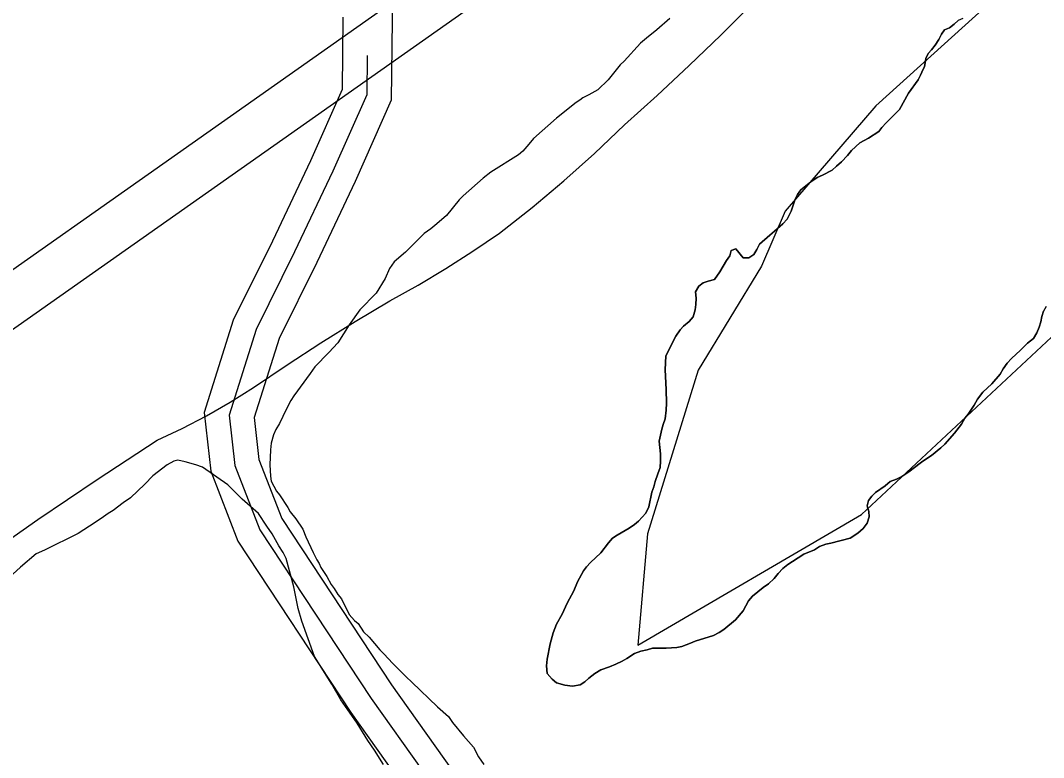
# Model space of a CAD drawing. Extents: x 3177385 to 3215275, y 903885 to 929304.
# Drawn here: x 3200894 to 3201518, y 923687 to 924136 of the extents above; entities that cross this region are included whole.
import ezdxf

# ---------------------------------------------------------------- set-up
doc = ezdxf.new("R2010")
doc.units = 0
for name, color, linetype in [('V-BORW-LINE', 7, 'Continuous'), ('V-LEVE-TOET', 7, 'Continuous'), ('V-ROAD-CNTR', 7, 'Continuous'), ('V-SITE-VEGE', 7, 'Continuous'), ('V-SURV-LINE', 7, 'Continuous'), ('V-TOPO-SHOR', 7, 'Continuous')]:
    doc.layers.add(name, color=color, linetype=linetype)

msp = doc.modelspace()

# ---------------------------------------------------------------- linework, layer by layer
at = {"layer": 'V-BORW-LINE'}
for points in [[(3201482.62, 924144.83), (3201415.69, 924084.16)], [(3201415.69, 924084.16), (3201360.24, 924020.09)], [(3201360.24, 924020.09), (3201345.84, 923986.45)], [(3201345.84, 923986.45), (3201307.17, 923923.04)], [(3201406.91, 923835.06), (3201541.12, 923960.24)], [(3201307.17, 923923.04), (3201276.35, 923823.23)], [(3201270.42, 923755.37), (3201406.91, 923835.06)], [(3201276.35, 923823.23), (3201270.42, 923755.37)]]:
    msp.add_lwpolyline(points, dxfattribs=at)
at = {"layer": 'V-LEVE-TOET'}
msp.add_lwpolyline([(3200868.61, 923806.84), (3200904.48, 923831.95), (3200940.73, 923856.5), (3200977.36, 923880.48), (3200992.54, 923887.53), (3201007.43, 923895.24), (3201021.96, 923903.58), (3201036.12, 923912.53), (3201056.56, 923926.31), (3201077.25, 923939.73), (3201098.17, 923952.77), (3201119.33, 923965.42), (3201136.5, 923974.96), (3201153.38, 923985.02), (3201169.95, 923995.59), (3201186.17, 924006.67), (3201205.98, 924022.24), (3201225.32, 924038.44), (3201244.14, 924055.22), (3201262.43, 924072.57), (3201282.21, 924090.54), (3201301.75, 924108.79), (3201321.02, 924127.31), (3201340.04, 924146.1)], dxfattribs=at)
at = {"layer": 'V-ROAD-CNTR'}
for points in [[(3201120.79, 924153.09), (3201120.14, 924087.58), (3201098.14, 924038.14), (3201074.67, 923988.63), (3201051.71, 923942.31), (3201036.53, 923894.24), (3201039.41, 923868.63), (3201053.3, 923832.7), (3201120.2, 923731.28), (3201245.46, 923555.11), (3201326.13, 923467.71), (3201392.62, 923421.06), (3201439.26, 923415.34), (3201494.37, 923428.61), (3201561.95, 923460.24), (3201624.72, 923492.12), (3201695.84, 923505.63), (3201731.7, 923487.85), (3201791.5, 923428.36), (3201830.71, 923382.21), (3201860.87, 923306.86), (3201900.38, 923262.76)], [(3201090.64, 924138.31), (3201090.2, 924094.1), (3201070.88, 924050.66), (3201047.67, 924001.72), (3201023.8, 923953.55), (3201006.01, 923897.2), (3201010.03, 923861.43), (3201026.49, 923818.87), (3201095.45, 923714.32), (3201222.12, 923536.17), (3201306.26, 923445), (3201381.53, 923392.2), (3201441, 923384.91), (3201504.34, 923400.16), (3201575.1, 923433.28), (3201634.5, 923463.44), (3201691.54, 923474.28), (3201714.01, 923463.14), (3201769.45, 923407.98), (3201804.68, 923366.51), (3201834.99, 923290.79), (3201882, 923238.32), (3201943.49, 923208.66), (3201980.6, 923211.6)], [(3201105.41, 924114.87), (3201105.17, 924090.84), (3201084.51, 924044.4), (3201061.17, 923995.18), (3201037.75, 923947.93), (3201021.27, 923895.72), (3201024.72, 923865.03), (3201039.9, 923825.78), (3201107.82, 923722.8), (3201233.79, 923545.64), (3201316.2, 923456.35), (3201387.08, 923406.63), (3201440.13, 923400.13), (3201499.35, 923414.38), (3201568.53, 923446.76), (3201629.61, 923477.78), (3201693.69, 923489.96), (3201722.86, 923475.5), (3201780.48, 923418.17), (3201817.69, 923374.36), (3201847.93, 923298.83), (3201891.19, 923250.54)]]:
    msp.add_lwpolyline(points, dxfattribs=at)
at = {"layer": 'V-SITE-VEGE'}
for p, q in [((3201289.93, 924137.42), (3201282.16, 924130.58)), ((3201457.47, 924130.48), (3201460.57, 924131.72)), ((3201460.57, 924131.72), (3201463.46, 924133.99)), ((3201463.46, 924133.99), (3201465.73, 924136.26)), ((3201275.77, 924125.56), (3201272.11, 924122.36)), ((3201282.16, 924130.58), (3201275.77, 924125.56)), ((3201453.96, 924124.71), (3201455.61, 924128)), ((3201455.61, 924128), (3201457.47, 924130.48)), ((3201272.11, 924122.36), (3201262.07, 924111.41)), ((3201449.62, 924118.31), (3201451.9, 924121.2)), ((3201451.9, 924121.2), (3201453.96, 924124.71)), ((3201445.29, 924107.99), (3201446.11, 924113.15)), ((3201446.11, 924113.15), (3201447.56, 924116.04)), ((3201447.56, 924116.04), (3201449.62, 924118.31)), ((3201259.78, 924109.13), (3201252.48, 924100)), ((3201262.07, 924111.41), (3201259.78, 924109.13)), ((3201442.81, 924102.83), (3201444.46, 924106.55)), ((3201444.46, 924106.55), (3201445.29, 924107.99)), ((3201252.48, 924100), (3201246.08, 924094.06)), ((3201435.58, 924091.89), (3201441.37, 924100.15)), ((3201441.37, 924100.15), (3201442.81, 924102.83)), ((3201246.08, 924094.06), (3201240.6, 924090.87)), ((3201235.12, 924087.68), (3201232.84, 924086.31)), ((3201236.95, 924089.04), (3201235.12, 924087.68)), ((3201240.6, 924090.87), (3201236.95, 924089.04)), ((3201430.01, 924081.99), (3201435.58, 924091.89)), ((3201232.84, 924086.31), (3201220.96, 924076.72)), ((3201424.64, 924076.42), (3201430.01, 924081.99)), ((3201220.96, 924076.72), (3201206.81, 924064.4)), ((3201421.96, 924073.94), (3201424.64, 924076.42)), ((3201417.41, 924068.58), (3201419.27, 924071.05)), ((3201419.27, 924071.05), (3201421.96, 924073.94)), ((3201206.81, 924064.4), (3201204.07, 924060.75)), ((3201405.85, 924061.56), (3201411.22, 924064.45)), ((3201411.22, 924064.45), (3201417.41, 924068.58)), ((3201200.41, 924056.64), (3201197.67, 924054.36)), ((3201204.07, 924060.75), (3201200.41, 924056.64)), ((3201398.42, 924053.93), (3201400.69, 924057.03)), ((3201400.69, 924057.03), (3201405.85, 924061.56)), ((3201197.67, 924054.36), (3201180.78, 924043.86)), ((3201391.61, 924047.53), (3201394.71, 924050.01)), ((3201394.71, 924050.01), (3201398.42, 924053.93)), ((3201180.78, 924043.86), (3201176.21, 924040.21)), ((3201383.15, 924041.96), (3201388.93, 924045.06)), ((3201388.93, 924045.06), (3201391.61, 924047.53)), ((3201176.21, 924040.21), (3201163.88, 924029.25)), ((3201369.94, 924033.09), (3201375.92, 924037.84)), ((3201375.92, 924037.84), (3201379.84, 924040.52)), ((3201379.84, 924040.52), (3201383.15, 924041.96)), ((3201367.87, 924030.2), (3201369.94, 924033.09)), ((3201161.6, 924026.97), (3201153.83, 924017.39)), ((3201163.88, 924029.25), (3201161.6, 924026.97)), ((3201363.95, 924020.09), (3201366.43, 924027.32)), ((3201366.43, 924027.32), (3201367.87, 924030.2)), ((3201361.47, 924015.14), (3201363.95, 924020.09)), ((3201153.83, 924017.39), (3201147.9, 924012.37)), ((3201358.99, 924012.25), (3201361.47, 924015.14)), ((3201140.13, 924006.43), (3201128.71, 923995.02)), ((3201144.24, 924009.17), (3201140.13, 924006.43)), ((3201147.9, 924012.37), (3201144.24, 924009.17)), ((3201350.94, 924005.44), (3201353.83, 924007.71)), ((3201353.83, 924007.71), (3201358.99, 924012.25)), ((3201344.75, 923999.87), (3201350.94, 924005.44)), ((3201128.71, 923995.02), (3201121.87, 923989.09)), ((3201326.58, 923992.86), (3201327.41, 923995.96)), ((3201327.41, 923995.96), (3201330.3, 923996.99)), ((3201330.3, 923996.99), (3201334.63, 923991.62)), ((3201341.23, 923993.68), (3201343.09, 923996.57)), ((3201343.09, 923996.57), (3201344.75, 923999.87)), ((3201121.87, 923989.09), (3201119.12, 923984.98)), ((3201320.39, 923982.96), (3201324.52, 923989.97)), ((3201324.52, 923989.97), (3201326.58, 923992.86)), ((3201334.63, 923991.62), (3201338.14, 923991.62)), ((3201338.14, 923991.62), (3201341.23, 923993.68)), ((3201119.12, 923984.98), (3201116.38, 923979.05)), ((3201317.29, 923978.42), (3201320.39, 923982.96)), ((3201116.38, 923979.05), (3201110.9, 923969.92)), ((3201307.59, 923974.29), (3201310.27, 923976.35)), ((3201310.27, 923976.35), (3201313.37, 923977.38)), ((3201313.37, 923977.38), (3201317.29, 923978.42)), ((3201110.9, 923969.92), (3201100.85, 923959.88)), ((3201305.73, 923970.78), (3201307.59, 923974.29)), ((3201306.14, 923966.86), (3201305.73, 923970.78)), ((3201305.52, 923959.84), (3201305.94, 923963.15)), ((3201305.94, 923963.15), (3201306.14, 923966.86)), ((3201100.85, 923959.88), (3201094.46, 923950.75)), ((3201304.28, 923955.51), (3201305.52, 923959.84)), ((3201517.89, 923958.96), (3201516.86, 923955.86)), ((3201519.54, 923961.84), (3201517.89, 923958.96)), ((3201094.46, 923950.75), (3201087.61, 923939.79)), ((3201298.29, 923949.94), (3201301.8, 923952.83)), ((3201301.8, 923952.83), (3201304.28, 923955.51)), ((3201516.24, 923952.56), (3201515.21, 923949.26)), ((3201516.86, 923955.86), (3201516.24, 923952.56)), ((3201293.75, 923943.75), (3201296.23, 923947.67)), ((3201296.23, 923947.67), (3201298.29, 923949.94)), ((3201513.76, 923945.75), (3201511.7, 923942.45)), ((3201515.21, 923949.26), (3201513.76, 923945.75)), ((3201087.61, 923939.79), (3201082.13, 923933.86)), ((3201287.56, 923931.78), (3201293.75, 923943.75)), ((3201508.19, 923939.56), (3201503.85, 923935.23)), ((3201511.7, 923942.45), (3201508.19, 923939.56)), ((3201082.13, 923933.86), (3201073.45, 923925.19)), ((3201287.14, 923923.32), (3201287.56, 923931.78)), ((3201503.85, 923935.23), (3201498.28, 923930.27)), ((3201073.45, 923925.19), (3201070.71, 923921.08)), ((3201495.8, 923927.39), (3201493.32, 923923.88)), ((3201498.28, 923930.27), (3201495.8, 923927.39)), ((3201070.71, 923921.08), (3201060.66, 923907.38)), ((3201287.76, 923911.35), (3201287.14, 923923.32)), ((3201491.46, 923920.58), (3201486.3, 923914.8)), ((3201493.32, 923923.88), (3201491.46, 923920.58)), ((3201486.3, 923914.8), (3201480.94, 923909.64)), ((3201060.66, 923907.38), (3201058.83, 923904.64)), ((3201287.96, 923902.89), (3201287.76, 923911.35)), ((3201480.94, 923909.64), (3201477.63, 923905.31)), ((3201058.83, 923904.64), (3201056.09, 923899.17)), ((3201287.75, 923898.76), (3201287.96, 923902.89)), ((3201475.57, 923901.8), (3201471.85, 923896.23)), ((3201477.63, 923905.31), (3201475.57, 923901.8)), ((3201056.09, 923899.17), (3201051.98, 923890.49)), ((3201287.13, 923893.39), (3201287.75, 923898.76)), ((3201471.85, 923896.23), (3201469.99, 923893.75)), ((3201051.98, 923890.49), (3201049.7, 923886.84)), ((3201285.07, 923887), (3201285.89, 923889.88)), ((3201285.89, 923889.88), (3201287.13, 923893.39)), ((3201467.93, 923890.24), (3201463.59, 923884.67)), ((3201469.99, 923893.75), (3201467.93, 923890.24)), ((3201048.33, 923883.64), (3201046.96, 923878.62)), ((3201049.7, 923886.84), (3201048.33, 923883.64)), ((3201283.42, 923879.77), (3201285.07, 923887)), ((3201463.59, 923884.67), (3201457.6, 923877.86)), ((3201046.96, 923878.62), (3201046.5, 923874.51)), ((3201284.24, 923872.14), (3201283.42, 923879.77)), ((3201455.33, 923875.8), (3201449.55, 923871.05)), ((3201457.6, 923877.86), (3201455.33, 923875.8)), ((3201046.5, 923874.51), (3201046.04, 923865.38)), ((3201284.23, 923867.6), (3201284.24, 923872.14)), ((3201449.55, 923871.05), (3201444.19, 923867.55)), ((3200983.49, 923865.4), (3200974.81, 923858.55)), ((3200987.6, 923867.68), (3200983.49, 923865.4)), ((3200989.88, 923868.14), (3200987.6, 923867.68)), ((3200994.45, 923867.22), (3200989.88, 923868.14)), ((3201000.84, 923865.4), (3200994.45, 923867.22)), ((3201004.95, 923864.02), (3201000.84, 923865.4)), ((3201020.47, 923853.06), (3201004.95, 923864.02)), ((3201046.04, 923865.38), (3201046.49, 923858.53)), ((3201282.58, 923859.96), (3201284.03, 923863.67)), ((3201284.03, 923863.67), (3201284.23, 923867.6)), ((3201442.74, 923866.31), (3201435.72, 923861.15)), ((3201444.19, 923867.55), (3201442.74, 923866.31)), ((3200974.81, 923858.55), (3200969.79, 923853.53)), ((3201046.49, 923858.53), (3201046.95, 923855.34)), ((3201281.14, 923855.21), (3201282.58, 923859.96)), ((3201428.29, 923856.61), (3201424.37, 923855.17)), ((3201431.39, 923858.26), (3201428.29, 923856.61)), ((3201435.72, 923861.15), (3201431.39, 923858.26)), ((3200969.79, 923853.53), (3200961.11, 923845.32)), ((3201029.14, 923844.39), (3201020.47, 923853.06)), ((3201046.95, 923855.34), (3201050.14, 923849.4)), ((3201279.07, 923848.61), (3201280.31, 923851.91)), ((3201280.31, 923851.91), (3201281.14, 923855.21)), ((3201421.27, 923852.49), (3201415.49, 923848.57)), ((3201424.37, 923855.17), (3201421.27, 923852.49)), ((3200961.11, 923845.32), (3200956.55, 923842.12)), ((3201039.18, 923835.71), (3201029.14, 923844.39)), ((3201050.14, 923849.4), (3201051.97, 923847.12)), ((3201051.97, 923847.12), (3201056.99, 923839.35)), ((3201277.21, 923839.73), (3201279.07, 923848.61)), ((3201413.22, 923846.3), (3201411.16, 923843.62)), ((3201415.49, 923848.57), (3201413.22, 923846.3)), ((3200956.55, 923842.12), (3200950.61, 923837.56)), ((3201056.99, 923839.35), (3201058.36, 923836.62)), ((3201275.35, 923835.81), (3201277.21, 923839.73)), ((3201411.16, 923843.62), (3201410.33, 923840.32)), ((3201410.33, 923840.32), (3201411.36, 923836.81)), ((3200943.3, 923832.54), (3200936, 923827.98)), ((3200947.41, 923835.74), (3200943.3, 923832.54)), ((3200950.61, 923837.56), (3200947.41, 923835.74)), ((3201044.2, 923827.94), (3201039.18, 923835.71)), ((3201058.36, 923836.62), (3201062.01, 923832.51)), ((3201062.01, 923832.51), (3201066.12, 923826.11)), ((3201270.81, 923831.07), (3201275.35, 923835.81)), ((3201411.57, 923833.71), (3201410.33, 923829.79)), ((3201411.36, 923836.81), (3201411.57, 923833.71)), ((3200936, 923827.98), (3200929.14, 923823.41)), ((3201047.4, 923823.38), (3201044.2, 923827.94)), ((3201066.12, 923826.11), (3201067.94, 923821.55)), ((3201257.81, 923822.4), (3201265.24, 923826.74)), ((3201265.24, 923826.74), (3201268.54, 923829.01)), ((3201268.54, 923829.01), (3201270.81, 923831.07)), ((3201407.85, 923826.49), (3201404.55, 923823.6)), ((3201410.33, 923829.79), (3201407.85, 923826.49)), ((3200929.14, 923823.41), (3200908.6, 923813.37)), ((3201051.5, 923816.07), (3201047.4, 923823.38)), ((3201067.94, 923821.55), (3201072.5, 923811.96)), ((3201252.64, 923817.87), (3201255.12, 923820.55)), ((3201255.12, 923820.55), (3201257.81, 923822.4)), ((3201400.01, 923820.71), (3201388.24, 923817.62)), ((3201404.55, 923823.6), (3201400.01, 923820.71)), ((3200908.6, 923813.37), (3200903.57, 923811.09)), ((3201054.24, 923811.96), (3201051.5, 923816.07)), ((3201247.89, 923811.67), (3201252.64, 923817.87)), ((3201378.13, 923813.49), (3201371.73, 923810.81)), ((3201381.22, 923815.56), (3201378.13, 923813.49)), ((3201385.14, 923817), (3201381.22, 923815.56)), ((3201388.24, 923817.62), (3201385.14, 923817)), ((3200903.57, 923811.09), (3200893.98, 923802.88)), ((3201056.07, 923808.31), (3201054.24, 923811.96)), ((3201060.63, 923790.96), (3201056.07, 923808.31)), ((3201072.5, 923811.96), (3201074.79, 923807.39)), ((3201074.79, 923807.39), (3201076.16, 923805.11)), ((3201241.7, 923805.9), (3201247.89, 923811.67)), ((3201371.73, 923810.81), (3201364.71, 923806.48)), ((3200893.98, 923802.88), (3200884.85, 923794.66)), ((3201076.16, 923805.11), (3201077.07, 923802.82)), ((3201077.07, 923802.82), (3201080.72, 923797.34)), ((3201233.65, 923793.93), (3201237.37, 923800.74)), ((3201237.37, 923800.74), (3201239.22, 923803.21)), ((3201239.22, 923803.21), (3201241.7, 923805.9)), ((3201358.93, 923802.15), (3201356.04, 923799.05)), ((3201362.02, 923804.62), (3201358.93, 923802.15)), ((3201364.71, 923806.48), (3201362.02, 923804.62)), ((3201080.72, 923797.34), (3201083.46, 923792.32)), ((3201353.56, 923795.96), (3201350.26, 923792.86)), ((3201356.04, 923799.05), (3201353.56, 923795.96)), ((3201063.36, 923777.72), (3201060.63, 923790.96)), ((3201083.46, 923792.32), (3201085.28, 923790.04)), ((3201085.28, 923790.04), (3201087.56, 923786.38)), ((3201227.45, 923780.93), (3201231.38, 923788.57)), ((3201231.38, 923788.57), (3201233.65, 923793.93)), ((3201346.95, 923790.59), (3201340.35, 923785.23)), ((3201350.26, 923792.86), (3201346.95, 923790.59)), ((3201087.56, 923786.38), (3201089.85, 923783.64)), ((3201089.85, 923783.64), (3201094.41, 923774.06)), ((3201337.87, 923782.34), (3201334.77, 923776.36)), ((3201340.35, 923785.23), (3201337.87, 923782.34)), ((3201065.65, 923769.96), (3201063.36, 923777.72)), ((3201224.36, 923774.33), (3201227.45, 923780.93)), ((3201334.77, 923776.36), (3201330.02, 923770.78)), ((3201073.4, 923748.49), (3201065.65, 923769.96)), ((3201094.41, 923774.06), (3201097.6, 923770.4)), ((3201097.6, 923770.4), (3201099.89, 923768.57)), ((3201220.85, 923768.13), (3201224.36, 923774.33)), ((3201330.02, 923770.78), (3201323.01, 923765.01)), ((3201099.89, 923768.57), (3201103.08, 923763.55)), ((3201103.08, 923763.55), (3201106.73, 923760.35)), ((3201216.92, 923756.17), (3201218.78, 923762.98)), ((3201218.78, 923762.98), (3201220.85, 923768.13)), ((3201320.12, 923763.15), (3201316.61, 923761.3)), ((3201323.01, 923765.01), (3201320.12, 923763.15)), ((3201106.73, 923760.35), (3201113.12, 923752.59)), ((3201305.46, 923757.79), (3201302.57, 923756.55)), ((3201316.61, 923761.3), (3201305.46, 923757.79)), ((3201113.12, 923752.59), (3201115.86, 923749.85)), ((3201215.27, 923746.88), (3201216.92, 923756.17)), ((3201272.23, 923751.82), (3201268.52, 923750.37)), ((3201276.15, 923752.64), (3201272.23, 923751.82)), ((3201279.45, 923753.67), (3201276.15, 923752.64)), ((3201287.71, 923753.67), (3201279.45, 923753.67)), ((3201294.31, 923754.08), (3201287.71, 923753.67)), ((3201297.41, 923754.7), (3201294.31, 923754.08)), ((3201302.57, 923756.55), (3201297.41, 923754.7)), ((3201083.9, 923731.6), (3201073.4, 923748.49)), ((3201115.86, 923749.85), (3201120.88, 923744.37)), ((3201120.88, 923744.37), (3201129.1, 923736.15)), ((3201214.85, 923742.75), (3201215.27, 923746.88)), ((3201260.88, 923745.63), (3201257.16, 923743.77)), ((3201263.77, 923747.28), (3201260.88, 923745.63)), ((3201268.52, 923750.37), (3201263.77, 923747.28)), ((3201215.26, 923738.21), (3201214.85, 923742.75)), ((3201218.15, 923734.7), (3201215.26, 923738.21)), ((3201244.16, 923738.2), (3201240.65, 923735.31)), ((3201247.87, 923740.47), (3201244.16, 923738.2)), ((3201253.24, 923742.12), (3201247.87, 923740.47)), ((3201257.16, 923743.77), (3201253.24, 923742.12)), ((3201129.1, 923736.15), (3201132.75, 923732.95)), ((3201132.75, 923732.95), (3201148.27, 923717.88)), ((3201220.83, 923732.43), (3201218.15, 923734.7)), ((3201225.99, 923730.98), (3201220.83, 923732.43)), ((3201238.17, 923733.04), (3201235.28, 923731.19)), ((3201240.65, 923735.31), (3201238.17, 923733.04)), ((3201089.37, 923722.01), (3201083.9, 923731.6)), ((3201230.54, 923730.36), (3201225.99, 923730.98)), ((3201235.28, 923731.19), (3201230.54, 923730.36)), ((3201099.41, 923707.85), (3201089.37, 923722.01)), ((3201148.27, 923717.88), (3201155.11, 923711.94)), ((3201105.8, 923697.35), (3201099.41, 923707.85)), ((3201155.11, 923711.94), (3201157.4, 923708.29)), ((3201157.4, 923708.29), (3201164.24, 923700.07)), ((3201109.91, 923691.41), (3201105.8, 923697.35)), ((3201164.24, 923700.07), (3201170.18, 923693.22)), ((3201115.39, 923682.73), (3201109.91, 923691.41)), ((3201170.18, 923693.22), (3201173.37, 923687.28)), ((3201173.37, 923687.28), (3201176.56, 923682.72))]:
    msp.add_line(p, q, dxfattribs=at)
at = {"layer": 'V-SURV-LINE'}
for points in [[(3200664.99, 923826.63), (3201181.7, 924190.47)], [(3201198.97, 924165.94), (3200682.26, 923802.11)]]:
    msp.add_lwpolyline(points, dxfattribs=at)
at = {"layer": 'V-TOPO-SHOR'}
for points in [[(3201468.62, 924137.5), (3201465.73, 924136.26), (3201463.46, 924133.99), (3201460.57, 924131.72), (3201457.47, 924130.48), (3201455.61, 924128.01), (3201453.96, 924124.71), (3201451.9, 924121.2), (3201449.62, 924118.31), (3201447.56, 924116.04), (3201446.11, 924113.15), (3201445.29, 924107.99), (3201444.46, 924106.55), (3201442.81, 924102.83), (3201441.37, 924100.15), (3201435.58, 924091.89), (3201430.01, 924081.99), (3201424.64, 924076.42), (3201421.96, 924073.94), (3201419.27, 924071.05), (3201417.41, 924068.58), (3201411.22, 924064.45), (3201405.85, 924061.56), (3201400.69, 924057.03), (3201398.42, 924053.93), (3201394.71, 924050.01), (3201391.61, 924047.53), (3201388.93, 924045.06), (3201383.15, 924041.96), (3201379.84, 924040.52), (3201375.92, 924037.84), (3201369.94, 924033.09), (3201367.87, 924030.2), (3201366.43, 924027.32), (3201363.95, 924020.09), (3201361.47, 924015.14), (3201358.99, 924012.25), (3201353.83, 924007.71), (3201350.94, 924005.44), (3201344.75, 923999.87), (3201343.09, 923996.57), (3201341.23, 923993.68), (3201338.14, 923991.62), (3201334.63, 923991.62), (3201330.3, 923996.99), (3201327.41, 923995.96), (3201326.58, 923992.86), (3201324.52, 923989.97)], [(3201324.52, 923989.97), (3201320.39, 923982.96), (3201317.29, 923978.42), (3201313.37, 923977.38), (3201310.27, 923976.35), (3201307.59, 923974.29), (3201305.73, 923970.78), (3201306.14, 923966.86), (3201305.94, 923963.15), (3201305.52, 923959.84), (3201304.28, 923955.51), (3201301.8, 923952.83), (3201298.29, 923949.94), (3201296.23, 923947.67), (3201293.75, 923943.75), (3201287.56, 923931.78), (3201287.14, 923923.32), (3201287.76, 923911.35), (3201287.96, 923902.89), (3201287.75, 923898.76), (3201287.13, 923893.39), (3201285.89, 923889.88), (3201285.07, 923887), (3201283.41, 923879.77), (3201284.24, 923872.14), (3201284.23, 923867.6), (3201284.03, 923863.67), (3201282.58, 923859.96), (3201281.14, 923855.21), (3201280.31, 923851.91), (3201279.07, 923848.61), (3201277.21, 923839.73), (3201275.35, 923835.81), (3201270.81, 923831.07), (3201268.54, 923829.01), (3201265.24, 923826.74), (3201257.81, 923822.4), (3201255.12, 923820.55), (3201252.64, 923817.87), (3201247.89, 923811.67), (3201241.7, 923805.9), (3201239.22, 923803.21), (3201237.37, 923800.74), (3201233.65, 923793.93), (3201231.38, 923788.57), (3201227.45, 923780.93), (3201224.36, 923774.33), (3201220.85, 923768.13), (3201218.78, 923762.98), (3201216.92, 923756.17), (3201215.27, 923746.88), (3201214.85, 923742.75), (3201215.26, 923738.21), (3201218.15, 923734.7), (3201220.83, 923732.43), (3201225.99, 923730.98), (3201230.54, 923730.36), (3201235.28, 923731.19), (3201238.17, 923733.04), (3201240.65, 923735.31), (3201244.16, 923738.2), (3201247.87, 923740.47), (3201253.24, 923742.12), (3201257.16, 923743.77), (3201260.88, 923745.63), (3201263.77, 923747.28), (3201268.52, 923750.37), (3201272.23, 923751.82), (3201276.15, 923752.64), (3201279.45, 923753.67), (3201287.71, 923753.67), (3201294.31, 923754.08), (3201297.41, 923754.7), (3201302.57, 923756.55), (3201305.46, 923757.79), (3201316.61, 923761.3), (3201320.12, 923763.15), (3201323.01, 923765.01), (3201330.02, 923770.79), (3201334.77, 923776.36), (3201337.87, 923782.34), (3201340.35, 923785.23), (3201346.95, 923790.59), (3201350.26, 923792.86), (3201353.56, 923795.96), (3201356.04, 923799.05), (3201358.93, 923802.15), (3201362.02, 923804.62), (3201364.71, 923806.48), (3201371.73, 923810.81), (3201378.13, 923813.49), (3201381.22, 923815.56), (3201385.14, 923817), (3201388.24, 923817.62), (3201400.01, 923820.71), (3201404.55, 923823.6), (3201407.85, 923826.49), (3201410.33, 923829.79), (3201411.57, 923833.71), (3201411.36, 923836.81), (3201410.33, 923840.32)], [(3201415.49, 923848.57), (3201421.27, 923852.49), (3201424.37, 923855.17), (3201428.29, 923856.61), (3201431.39, 923858.26), (3201435.72, 923861.15), (3201442.74, 923866.31), (3201444.19, 923867.55), (3201449.55, 923871.05), (3201455.33, 923875.8), (3201457.6, 923877.86), (3201463.59, 923884.67), (3201467.93, 923890.24), (3201469.99, 923893.75), (3201471.85, 923896.23), (3201475.57, 923901.8), (3201477.63, 923905.31), (3201480.94, 923909.64), (3201486.3, 923914.8), (3201491.46, 923920.58), (3201493.32, 923923.88), (3201495.8, 923927.39), (3201498.28, 923930.27), (3201503.85, 923935.23), (3201508.19, 923939.56), (3201511.7, 923942.45), (3201513.76, 923945.75), (3201515.21, 923949.26), (3201516.24, 923952.56), (3201516.86, 923955.86), (3201517.89, 923958.96)], [(3201410.33, 923840.32), (3201411.16, 923843.62), (3201413.22, 923846.3), (3201415.49, 923848.57)]]:
    msp.add_lwpolyline(points, dxfattribs=at)

doc.saveas('drawing.dxf')
